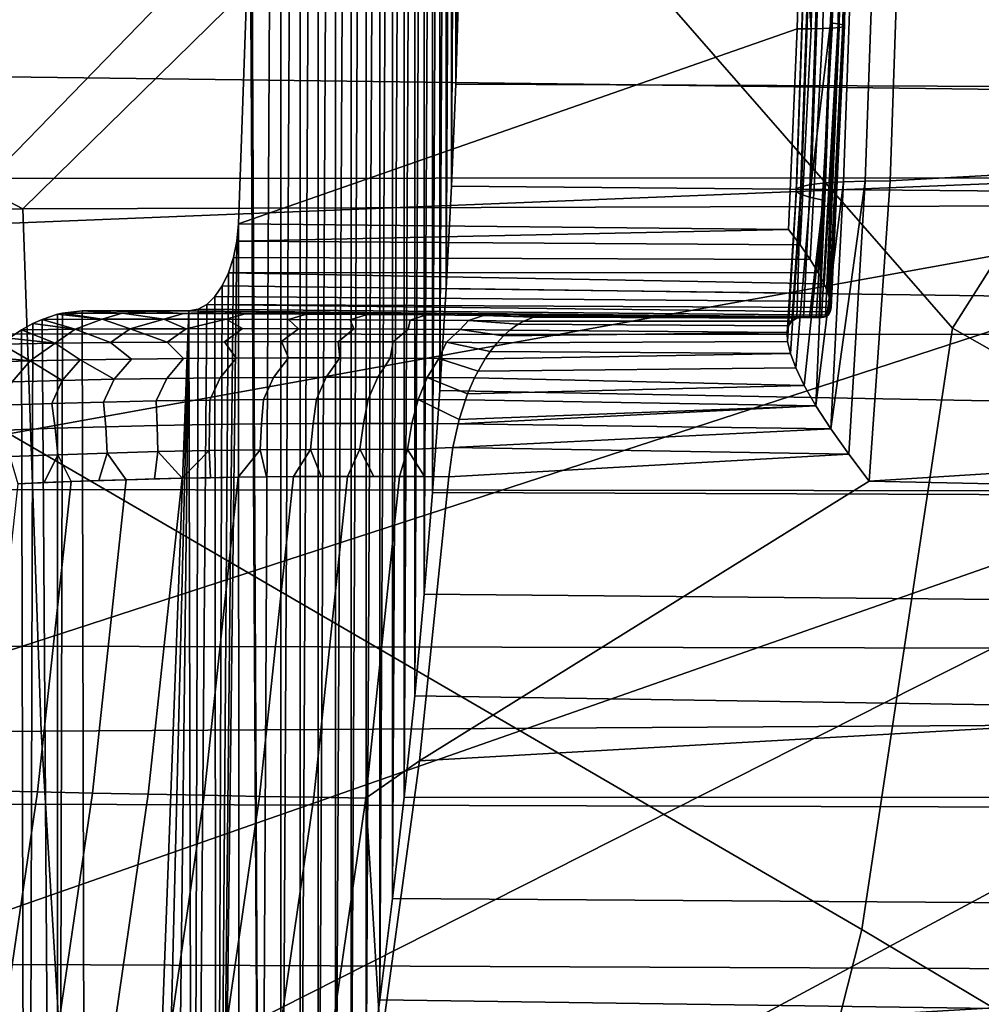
# Model space of a CAD drawing. Header units: metres. Extents: x -240 to 45, y -77 to 27.
# Tile 477 of 656: x -173.512 to -172.522, y -1.315 to -0.301. Entities that reach past the tile are written whole.
import ezdxf

# ---------------------------------------------------------------- set-up
doc = ezdxf.new("R2010")
doc.units = ezdxf.units.M
doc.layers.add('solid_102011X2', color=7, linetype='CONTINUOUS')

msp = doc.modelspace()

# ---------------------------------------------------------------- linework, layer by layer
at = {"layer": 'solid_102011X2'}
for points in [[(-173.274246, 0.170202, 301.765656), (-173.263718, 2.036696, 301.783173), (-173.242798, 1.933806, 301.817993), (-173.263763, -2.036869, 301.783112)], [(-173.263763, -2.036869, 301.783112), (-173.242798, 1.933806, 301.817993), (-173.242798, -1.933792, 301.817993)], [(-173.242798, -1.933792, 301.817993), (-173.242798, 1.933806, 301.817993), (-173.223038, 1.830686, 301.850891)], [(-173.242798, -1.933792, 301.817993), (-173.223038, 1.830686, 301.850891), (-173.222977, -1.830392, 301.850983)], [(-173.222977, -1.830392, 301.850983), (-173.223038, 1.830686, 301.850891), (-173.204391, 1.727373, 301.881897)], [(-173.222977, -1.830392, 301.850983), (-173.204391, 1.727373, 301.881897), (-173.2043, -1.726785, 301.88208)], [(-173.2043, -1.726785, 301.88208), (-173.204391, 1.727373, 301.881897), (-173.18689, 1.623893, 301.911041)], [(-173.2043, -1.726785, 301.88208), (-173.18689, 1.623893, 301.911041), (-173.186737, -1.62298, 301.911285)], [(-173.186737, -1.62298, 301.911285), (-173.18689, 1.623893, 301.911041), (-173.170517, 1.520226, 301.938293)], [(-173.186737, -1.62298, 301.911285), (-173.170517, 1.520226, 301.938293), (-173.170319, -1.518948, 301.938629)], [(-173.170319, -1.518948, 301.938629), (-173.170517, 1.520226, 301.938293), (-173.155243, 1.416331, 301.963715)], [(-173.170319, -1.518948, 301.938629), (-173.155243, 1.416331, 301.963715), (-173.155029, -1.414794, 301.964081)], [(-173.155029, -1.414794, 301.964081), (-173.155243, 1.416331, 301.963715), (-173.141068, 1.312163, 301.987305)], [(-173.155029, -1.414794, 301.964081), (-173.141068, 1.312163, 301.987305), (-173.140854, -1.3106, 301.987671)], [(-173.140854, -1.3106, 301.987671), (-173.141068, 1.312163, 301.987305), (-173.127991, 1.207719, 302.009064)], [(-173.140854, -1.3106, 301.987671), (-173.127991, 1.207719, 302.009064), (-173.127808, -1.206326, 302.009369)], [(-173.127808, -1.206326, 302.009369), (-173.127991, 1.207719, 302.009064), (-173.116013, 1.103096, 302.029022)], [(-173.127808, -1.206326, 302.009369), (-173.116013, 1.103096, 302.029022), (-173.115875, -1.101943, 302.029236)], [(-173.115875, -1.101943, 302.029236), (-173.116013, 1.103096, 302.029022), (-173.105133, 0.99838, 302.047119)], [(-173.115875, -1.101943, 302.029236), (-173.105133, 0.99838, 302.047119), (-173.105042, -0.997429, 302.047272)], [(-173.105042, -0.997429, 302.047272), (-173.105133, 0.99838, 302.047119), (-173.095352, 0.89351, 302.063385)], [(-173.105042, -0.997429, 302.047272), (-173.095352, 0.89351, 302.063385), (-173.095291, -0.892795, 302.063507)], [(-173.095291, -0.892795, 302.063507), (-173.095352, 0.89351, 302.063385), (-173.08667, 0.788543, 302.07782)], [(-173.095291, -0.892795, 302.063507), (-173.08667, 0.788543, 302.07782), (-173.086624, -0.788035, 302.077911)], [(-173.086624, -0.788035, 302.077911), (-173.08667, 0.788543, 302.07782), (-173.079086, 0.683575, 302.090454)], [(-173.086624, -0.788035, 302.077911), (-173.079086, 0.683575, 302.090454), (-173.079056, -0.683134, 302.090515)], [(-173.079056, -0.683134, 302.090515), (-173.079086, 0.683575, 302.090454), (-173.072586, 0.578627, 302.101257)], [(-173.079056, -0.683134, 302.090515), (-173.072586, 0.578627, 302.101257), (-173.072556, -0.578048, 302.101318)], [(-173.072556, -0.578048, 302.101318), (-173.072586, 0.578627, 302.101257), (-173.067184, 0.473662, 302.11026)], [(-173.694443, 0.576796, 308.326965), (-173.091431, 0, 309.150726), (-173.698456, -0.625583, 308.324524), (-174.029404, 0, 307.836731)], [(-172.547699, 0.570685, 309.917969), (-172.159744, 0, 310.430054), (-172.551697, -0.618956, 309.915588), (-173.091431, 0, 309.150726)], [(-173.507385, 0.538043, 349.774048), (-174.453232, 0, 349.114288), (-173.508392, -0.496095, 349.775299), (-173.003036, 0, 350.141968)], [(-173.072556, -0.578048, 302.101318), (-173.067184, 0.473662, 302.11026), (-173.067154, -0.472821, 302.110321)], [(-173.067154, -0.472821, 302.110321), (-173.067184, 0.473662, 302.11026), (-173.062866, 0.368671, 302.117432)], [(-173.067154, -0.472821, 302.110321), (-173.062866, 0.368671, 302.117432), (-173.062836, -0.367552, 302.117523)], [(-173.062836, -0.367552, 302.117523), (-173.062866, 0.368671, 302.117432), (-173.059631, 0.26366, 302.122833)], [(-173.062836, -0.367552, 302.117523), (-173.059631, 0.26366, 302.122833), (-173.059586, -0.262272, 302.122894)], [(-173.274261, -0.170897, 301.765656), (-173.274246, 0.170202, 301.765656), (-173.263763, -2.036869, 301.783112)], [(-174.453232, 0, 349.114288), (-175.380905, -0.501643, 348.434814), (-173.508392, -0.496095, 349.775299)], [(-173.003036, 0, 350.141968), (-173.508392, -0.496095, 349.775299), (-171.621719, -0.490621, 351.091003)], [(-171.542496, 0, 351.156219), (-173.003036, 0, 350.141968), (-171.621719, -0.490621, 351.091003)], [(-172.706268, 0.000362, 301.427795), (-172.707809, -0.172551, 301.425232), (-172.697205, -0.310721, 301.40918)], [(-172.692169, 0.000375, 301.417572), (-172.706268, 0.000362, 301.427795), (-172.697205, -0.310721, 301.40918)], [(-172.680054, 0.000375, 301.405029), (-172.692169, 0.000375, 301.417572), (-172.697205, -0.310721, 301.40918), (-172.685089, -0.310438, 301.396637)], [(-172.670303, 0.000375, 301.390564), (-172.680054, 0.000375, 301.405029), (-172.685089, -0.310438, 301.396637), (-172.675339, -0.309975, 301.382202)], [(-172.673462, -0.162307, 301.288239), (-172.664413, 0.000369, 301.306244), (-172.669373, -0.305625, 301.298004), (-172.676987, -0.304534, 301.282379)], [(-172.663223, 0.000374, 301.374634), (-172.670303, 0.000375, 301.390564), (-172.675339, -0.309975, 301.382202), (-172.668228, -0.309347, 301.366302)], [(-172.664413, 0.000369, 301.306244), (-172.659607, 0.000371, 301.322998), (-172.664581, -0.306683, 301.314728), (-172.669373, -0.305625, 301.298004)], [(-172.658997, 0.000373, 301.357727), (-172.663223, 0.000374, 301.374634), (-172.668228, -0.309347, 301.366302), (-172.664001, -0.308573, 301.349396)], [(-172.659607, 0.000371, 301.322998), (-172.657791, 0.000372, 301.340332), (-172.662766, -0.307676, 301.332031), (-172.664581, -0.306683, 301.314728)], [(-172.657791, 0.000372, 301.340332), (-172.658997, 0.000373, 301.357727), (-172.664001, -0.308573, 301.349396), (-172.662766, -0.307676, 301.332031)], [(-172.615753, -0.467182, 300.995972), (-169.260147, -0.282869, 298.997131), (-169.255707, 0.000089, 299.004517), (-172.604965, -0.155642, 301.013916)], [(-172.644867, -1.238328, 309.849731), (-173.698456, -0.625583, 308.324524), (-173.091431, 0, 309.150726), (-172.551697, -0.618956, 309.915588)], [(-171.484467, -1.225289, 311.421661), (-172.551697, -0.618956, 309.915588), (-172.159744, 0, 310.430054), (-171.391495, -0.612444, 311.485779)], [(-165.621902, -0.460373, 298.809082), (-165.601288, -0.298065, 298.80777), (-177.419525, -0.154993, 305.914703), (-177.425751, -0.310639, 305.911926)], [(-173.057434, -0.156937, 302.126495), (-166.021408, -0.261996, 297.893951), (-166.040573, -0.396966, 297.89563), (-173.059586, -0.262272, 302.122894)], [(-172.701233, -0.158406, 301.167877), (-172.701508, -0.159302, 301.199249), (-172.71254, -0.47815, 301.180878), (-172.712189, -0.475463, 301.149628)], [(-172.701508, -0.159302, 301.199249), (-172.696884, -0.160274, 301.230255), (-172.707977, -0.481062, 301.211792), (-172.71254, -0.47815, 301.180878)], [(-172.696045, -0.157606, 301.136932), (-172.701233, -0.158406, 301.167877), (-172.712189, -0.475463, 301.149628), (-172.706955, -0.473067, 301.118774)], [(-172.696884, -0.160274, 301.230255), (-172.687454, -0.161297, 301.260162), (-172.698624, -0.484126, 301.241608), (-172.707977, -0.481062, 301.211792)], [(-172.686081, -0.156923, 301.107178), (-172.696045, -0.157606, 301.136932), (-172.706955, -0.473067, 301.118774), (-172.696945, -0.471021, 301.089081)], [(-172.687454, -0.161297, 301.260162), (-172.673462, -0.162307, 301.288239), (-172.676987, -0.304534, 301.282379), (-172.698624, -0.484126, 301.241608)], [(-172.671585, -0.156373, 301.079346), (-172.686081, -0.156923, 301.107178), (-172.696945, -0.471021, 301.089081), (-172.682404, -0.469374, 301.06131)], [(-172.652908, -0.155971, 301.054108), (-172.671585, -0.156373, 301.079346), (-172.682404, -0.469374, 301.06131), (-172.663712, -0.468168, 301.036163)], [(-172.630524, -0.155725, 301.032135), (-172.652908, -0.155971, 301.054108), (-172.663712, -0.468168, 301.036163), (-172.641312, -0.467433, 301.014191)], [(-172.641312, -0.467433, 301.014191), (-172.615753, -0.467182, 300.995972), (-172.604965, -0.155642, 301.013916), (-172.630524, -0.155725, 301.032135)], [(-173.274261, -0.170897, 301.765656), (-173.286392, -0.511584, 301.745453), (-172.711288, -0.310663, 301.419434), (-172.707809, -0.172551, 301.425232)], [(-173.263763, -2.036869, 301.783112), (-173.285858, -2.139553, 301.746338), (-173.286392, -0.511584, 301.745453), (-173.274261, -0.170897, 301.765656)], [(-172.707809, -0.172551, 301.425232), (-172.711288, -0.310663, 301.419434), (-172.697205, -0.310721, 301.40918)], [(-173.889755, -0.26244, 284.867828), (-171.990982, -0.224867, 287.903534), (-171.980087, -0.448846, 287.921692), (-173.877548, -0.525326, 284.887726)], [(-173.062836, -0.367552, 302.117523), (-173.059586, -0.262272, 302.122894), (-166.040573, -0.396966, 297.89563)], [(-172.637207, -0.776393, 300.960266), (-169.273499, -0.565688, 298.974915), (-169.260147, -0.282869, 298.997131), (-172.615753, -0.467182, 300.995972)], [(-165.621902, -0.460373, 298.809082), (-177.425751, -0.310639, 305.911926), (-177.436111, -0.466818, 305.907257)], [(-173.286392, -0.511584, 301.745453), (-172.720245, -0.517469, 301.404541), (-172.711288, -0.310663, 301.419434)], [(-172.697205, -0.310721, 301.40918), (-172.711288, -0.310663, 301.419434), (-172.720245, -0.517469, 301.404541), (-172.708298, -0.53328, 301.393951)], [(-172.685089, -0.310438, 301.396637), (-172.697205, -0.310721, 301.40918), (-172.708298, -0.53328, 301.393951), (-172.69809, -0.548133, 301.381683)], [(-172.698624, -0.484126, 301.241608), (-172.676987, -0.304534, 301.282379), (-172.684692, -0.48719, 301.269562)], [(-172.675339, -0.309975, 301.382202), (-172.685089, -0.310438, 301.396637), (-172.69809, -0.548133, 301.381683), (-172.689865, -0.561625, 301.368256)], [(-172.668228, -0.309347, 301.366302), (-172.675339, -0.309975, 301.382202), (-172.689865, -0.561625, 301.368256), (-172.683716, -0.573423, 301.354279)], [(-172.676987, -0.304534, 301.282379), (-172.669373, -0.305625, 301.298004), (-172.686356, -0.607894, 301.268066), (-172.688904, -0.607898, 301.262848)], [(-172.684692, -0.48719, 301.269562), (-172.676987, -0.304534, 301.282379), (-172.688904, -0.607898, 301.262848)], [(-172.669373, -0.305625, 301.298004), (-172.682343, -0.607297, 301.278259), (-172.686356, -0.607894, 301.268066)], [(-172.668228, -0.309347, 301.366302), (-172.683716, -0.573423, 301.354279), (-172.679596, -0.583341, 301.34024)], [(-172.669373, -0.305625, 301.298004), (-172.664581, -0.306683, 301.314728), (-172.679306, -0.605442, 301.289276), (-172.682343, -0.607297, 301.278259)], [(-172.668228, -0.309347, 301.366302), (-172.679596, -0.583341, 301.34024), (-172.677307, -0.591356, 301.326569), (-172.664001, -0.308573, 301.349396)], [(-172.664581, -0.306683, 301.314728), (-172.677353, -0.602257, 301.301025), (-172.679306, -0.605442, 301.289276)], [(-172.664581, -0.306683, 301.314728), (-172.662766, -0.307676, 301.332031), (-172.67662, -0.597615, 301.313446), (-172.677353, -0.602257, 301.301025)], [(-172.662766, -0.307676, 301.332031), (-172.664001, -0.308573, 301.349396), (-172.677307, -0.591356, 301.326569), (-172.67662, -0.597615, 301.313446)], [(-173.062836, -0.367552, 302.117523), (-166.040573, -0.396966, 297.89563), (-166.068085, -0.534949, 297.897919), (-173.067154, -0.472821, 302.110321)], [(-173.905182, -0.630106, 284.851013), (-173.877548, -0.525326, 284.887726), (-171.980087, -0.448846, 287.921692), (-173.857147, -0.788092, 284.921021)], [(-173.876556, -0.941453, 284.897705), (-173.857147, -0.788092, 284.921021), (-171.980087, -0.448846, 287.921692), (-173.828461, -1.050435, 284.967804)], [(-173.791336, -1.312201, 285.028381), (-173.828461, -1.050435, 284.967804), (-171.980087, -0.448846, 287.921692), (-171.96196, -0.671054, 287.951874)], [(-165.652161, -0.627647, 298.810913), (-165.621902, -0.460373, 298.809082), (-177.436111, -0.466818, 305.907257), (-177.450653, -0.623609, 305.900604)], [(-173.067154, -0.472821, 302.110321), (-166.068085, -0.534949, 297.897919), (-166.103806, -0.673311, 297.900848), (-173.072556, -0.578048, 302.101318)], [(-172.712189, -0.475463, 301.149628), (-172.71254, -0.47815, 301.180878), (-172.7202, -0.616451, 301.173676), (-172.721786, -0.623437, 301.152008)], [(-172.712189, -0.475463, 301.149628), (-172.721786, -0.623437, 301.152008), (-172.721298, -0.632852, 301.129059)], [(-172.706955, -0.473067, 301.118774), (-172.712189, -0.475463, 301.149628), (-172.721298, -0.632852, 301.129059), (-172.718414, -0.64491, 301.10498)], [(-172.696945, -0.471021, 301.089081), (-172.706955, -0.473067, 301.118774), (-172.718414, -0.64491, 301.10498), (-172.712784, -0.65987, 301.079926)], [(-172.682404, -0.469374, 301.06131), (-172.696945, -0.471021, 301.089081), (-172.712784, -0.65987, 301.079926), (-172.704102, -0.677853, 301.054291)], [(-172.682404, -0.469374, 301.06131), (-172.704102, -0.677853, 301.054291), (-172.692139, -0.698852, 301.028687)], [(-172.663712, -0.468168, 301.036163), (-172.692139, -0.698852, 301.028687), (-172.676849, -0.722637, 301.003906)], [(-172.663712, -0.468168, 301.036163), (-172.682404, -0.469374, 301.06131), (-172.692139, -0.698852, 301.028687)], [(-172.641312, -0.467433, 301.014191), (-172.676849, -0.722637, 301.003906), (-172.658417, -0.748713, 300.980804)], [(-172.641312, -0.467433, 301.014191), (-172.663712, -0.468168, 301.036163), (-172.676849, -0.722637, 301.003906)], [(-172.658417, -0.748713, 300.980804), (-172.637207, -0.776393, 300.960266), (-172.615753, -0.467182, 300.995972), (-172.641312, -0.467433, 301.014191)], [(-172.71254, -0.47815, 301.180878), (-172.707977, -0.481062, 301.211792), (-172.716766, -0.611648, 301.194122), (-172.7202, -0.616451, 301.173676)], [(-172.707977, -0.481062, 301.211792), (-172.71167, -0.608843, 301.213409), (-172.716766, -0.611648, 301.194122)], [(-172.707977, -0.481062, 301.211792), (-172.698624, -0.484126, 301.241608), (-172.705078, -0.607918, 301.231476), (-172.71167, -0.608843, 301.213409)], [(-172.698624, -0.484126, 301.241608), (-172.684692, -0.48719, 301.269562), (-172.698883, -0.607904, 301.244873), (-172.705078, -0.607918, 301.231476)], [(-173.508392, -0.496095, 349.775299), (-175.380905, -0.501643, 348.434814), (-175.361496, -1.045506, 348.411591), (-173.489502, -1.033942, 349.752045)], [(-171.621719, -0.490621, 351.091003), (-173.508392, -0.496095, 349.775299), (-173.489502, -1.033942, 349.752045), (-171.603363, -1.022533, 351.06778)], [(-172.684692, -0.48719, 301.269562), (-172.691742, -0.6079, 301.257812), (-172.698883, -0.607904, 301.244873)], [(-172.684692, -0.48719, 301.269562), (-172.688904, -0.607898, 301.262848), (-172.691742, -0.6079, 301.257812)], [(-173.285858, -2.139553, 301.746338), (-173.309067, -2.241898, 301.707703), (-173.288208, -0.529445, 301.742432), (-173.286392, -0.511584, 301.745453)], [(-173.286392, -0.511584, 301.745453), (-173.288208, -0.529445, 301.742432), (-172.720245, -0.517469, 301.404541)], [(-173.288208, -0.529445, 301.742432), (-172.708298, -0.53328, 301.393951), (-172.720245, -0.517469, 301.404541)], [(-173.309067, -2.241898, 301.707703), (-173.291641, -0.546352, 301.736694), (-173.288208, -0.529445, 301.742432)], [(-173.291641, -0.546352, 301.736694), (-172.69809, -0.548133, 301.381683), (-172.708298, -0.53328, 301.393951), (-173.288208, -0.529445, 301.742432)], [(-173.309067, -2.241898, 301.707703), (-173.296646, -0.561827, 301.728394), (-173.291641, -0.546352, 301.736694)], [(-173.296646, -0.561827, 301.728394), (-172.689865, -0.561625, 301.368256), (-172.69809, -0.548133, 301.381683), (-173.291641, -0.546352, 301.736694)], [(-173.309067, -2.241898, 301.707703), (-173.303085, -0.575437, 301.717651), (-173.296646, -0.561827, 301.728394)], [(-173.296646, -0.561827, 301.728394), (-173.303085, -0.575437, 301.717651), (-172.679596, -0.583341, 301.34024), (-172.683716, -0.573423, 301.354279)], [(-173.296646, -0.561827, 301.728394), (-172.683716, -0.573423, 301.354279), (-172.689865, -0.561625, 301.368256)], [(-172.637207, -0.776393, 300.960266), (-169.295807, -0.848199, 298.937775), (-169.273499, -0.565688, 298.974915)], [(-173.303085, -0.575437, 301.717651), (-173.310699, -0.586509, 301.704987), (-172.677307, -0.591356, 301.326569), (-172.679596, -0.583341, 301.34024)], [(-173.309067, -2.241898, 301.707703), (-173.310699, -0.586509, 301.704987), (-173.303085, -0.575437, 301.717651)], [(-173.309067, -2.241898, 301.707703), (-173.333435, -2.343893, 301.667145), (-173.319061, -0.594545, 301.691071), (-173.310699, -0.586509, 301.704987)], [(-173.319061, -0.594545, 301.691071), (-172.67662, -0.597615, 301.313446), (-172.677307, -0.591356, 301.326569), (-173.310699, -0.586509, 301.704987)], [(-173.072556, -0.578048, 302.101318), (-166.103806, -0.673311, 297.900848), (-166.148514, -0.813664, 297.90451), (-173.079056, -0.683134, 302.090515)], [(-173.333435, -2.343893, 301.667145), (-173.328018, -0.599513, 301.676147), (-173.319061, -0.594545, 301.691071)], [(-173.319061, -0.594545, 301.691071), (-173.328018, -0.599513, 301.676147), (-172.679306, -0.605442, 301.289276), (-172.677353, -0.602257, 301.301025)], [(-173.319061, -0.594545, 301.691071), (-172.677353, -0.602257, 301.301025), (-172.67662, -0.597615, 301.313446)], [(-173.472534, -0.604536, 301.435638), (-173.488647, -0.609921, 301.408844), (-173.426849, -0.609695, 301.424103)], [(-173.472961, -2.848521, 301.434937), (-173.488647, -0.609921, 301.408844), (-173.472534, -0.604536, 301.435638)], [(-173.442657, -2.748284, 301.485382), (-173.472961, -2.848521, 301.434937), (-173.467621, -0.603386, 301.443817), (-173.447388, -0.60126, 301.477509)], [(-173.472961, -2.848521, 301.434937), (-173.472534, -0.604536, 301.435638), (-173.467621, -0.603386, 301.443817)], [(-173.467621, -0.603386, 301.443817), (-173.472534, -0.604536, 301.435638), (-173.426849, -0.609695, 301.424103)], [(-173.406067, -0.603552, 301.456055), (-173.447388, -0.60126, 301.477509), (-173.467621, -0.603386, 301.443817)], [(-173.406067, -0.603552, 301.456055), (-173.467621, -0.603386, 301.443817), (-173.426849, -0.609695, 301.424103)], [(-173.375885, -0.601754, 301.486542), (-173.337616, -0.60126, 301.660187), (-173.447388, -0.60126, 301.477509)], [(-173.413559, -2.647735, 301.533813), (-173.442657, -2.748284, 301.485382), (-173.447388, -0.60126, 301.477509), (-173.337616, -0.60126, 301.660187)], [(-173.406067, -0.603552, 301.456055), (-173.375885, -0.601754, 301.486542), (-173.447388, -0.60126, 301.477509)], [(-173.406067, -0.603552, 301.456055), (-173.426849, -0.609695, 301.424103), (-173.363358, -0.609672, 301.4328)], [(-173.413559, -2.647735, 301.533813), (-173.337616, -0.60126, 301.660187), (-173.385681, -2.546812, 301.5802)], [(-173.343079, -0.603803, 301.46228), (-173.375885, -0.601754, 301.486542), (-173.406067, -0.603552, 301.456055)], [(-173.343079, -0.603803, 301.46228), (-173.406067, -0.603552, 301.456055), (-173.363358, -0.609672, 301.4328)], [(-173.385681, -2.546812, 301.5802), (-173.337616, -0.60126, 301.660187), (-173.358978, -2.445528, 301.624634)], [(-173.343079, -0.603803, 301.46228), (-173.30423, -0.602283, 301.48819), (-173.337616, -0.60126, 301.660187), (-173.375885, -0.601754, 301.486542)], [(-173.279663, -0.604116, 301.462341), (-173.343079, -0.603803, 301.46228), (-173.363358, -0.609672, 301.4328), (-173.299149, -0.609766, 301.434845)], [(-173.358978, -2.445528, 301.624634), (-173.337616, -0.60126, 301.660187), (-173.333435, -2.343893, 301.667145)], [(-173.279663, -0.604116, 301.462341), (-173.30423, -0.602283, 301.48819), (-173.343079, -0.603803, 301.46228)], [(-172.679306, -0.605442, 301.289276), (-173.328018, -0.599513, 301.676147), (-173.337616, -0.60126, 301.660187), (-172.682343, -0.607297, 301.278259)], [(-173.333435, -2.343893, 301.667145), (-173.337616, -0.60126, 301.660187), (-173.328018, -0.599513, 301.676147)], [(-172.682343, -0.607297, 301.278259), (-173.337616, -0.60126, 301.660187), (-172.966797, -0.605251, 301.389252), (-172.686356, -0.607894, 301.268066)], [(-173.028732, -0.604639, 301.422394), (-172.966797, -0.605251, 301.389252), (-173.337616, -0.60126, 301.660187)], [(-173.094315, -0.604028, 301.449341), (-173.028732, -0.604639, 301.422394), (-173.337616, -0.60126, 301.660187)], [(-173.162704, -0.603425, 301.469452), (-173.094315, -0.604028, 301.449341), (-173.337616, -0.60126, 301.660187)], [(-173.232971, -0.602841, 301.482483), (-173.162704, -0.603425, 301.469452), (-173.337616, -0.60126, 301.660187)], [(-173.30423, -0.602283, 301.48819), (-173.232971, -0.602841, 301.482483), (-173.337616, -0.60126, 301.660187)], [(-173.279663, -0.604116, 301.462341), (-173.232971, -0.602841, 301.482483), (-173.30423, -0.602283, 301.48819)], [(-173.216446, -0.604492, 301.456116), (-173.279663, -0.604116, 301.462341), (-173.299149, -0.609766, 301.434845), (-173.234985, -0.609964, 301.430206)], [(-173.216446, -0.604492, 301.456116), (-173.232971, -0.602841, 301.482483), (-173.279663, -0.604116, 301.462341)], [(-173.154083, -0.604928, 301.443665), (-173.216446, -0.604492, 301.456116), (-173.234985, -0.609964, 301.430206), (-173.17157, -0.610272, 301.418884)], [(-173.216446, -0.604492, 301.456116), (-173.162704, -0.603425, 301.469452), (-173.232971, -0.602841, 301.482483)], [(-173.154083, -0.604928, 301.443665), (-173.162704, -0.603425, 301.469452), (-173.216446, -0.604492, 301.456116)], [(-173.093185, -0.605409, 301.425079), (-173.154083, -0.604928, 301.443665), (-173.17157, -0.610272, 301.418884), (-173.109604, -0.610671, 301.40094)], [(-173.093185, -0.605409, 301.425079), (-173.094315, -0.604028, 301.449341), (-173.162704, -0.603425, 301.469452), (-173.154083, -0.604928, 301.443665)], [(-173.034378, -0.60594, 301.400482), (-173.093185, -0.605409, 301.425079), (-173.109604, -0.610671, 301.40094), (-173.04982, -0.611164, 301.376556)], [(-173.034378, -0.60594, 301.400482), (-173.028732, -0.604639, 301.422394), (-173.094315, -0.604028, 301.449341), (-173.093185, -0.605409, 301.425079)], [(-172.982864, -0.607682, 301.36264), (-173.034378, -0.60594, 301.400482), (-173.04982, -0.611164, 301.376556), (-172.99292, -0.611727, 301.346039)], [(-173.034378, -0.60594, 301.400482), (-172.978302, -0.606492, 301.370209), (-172.966797, -0.605251, 301.389252), (-173.028732, -0.604639, 301.422394)], [(-172.982864, -0.607682, 301.36264), (-172.978302, -0.606492, 301.370209), (-173.034378, -0.60594, 301.400482)], [(-172.71167, -0.608843, 301.213409), (-172.982864, -0.607682, 301.36264), (-172.99292, -0.611727, 301.346039), (-172.716766, -0.611648, 301.194122)], [(-172.982864, -0.607682, 301.36264), (-172.71167, -0.608843, 301.213409), (-172.705078, -0.607918, 301.231476), (-172.978302, -0.606492, 301.370209)], [(-172.978302, -0.606492, 301.370209), (-172.705078, -0.607918, 301.231476), (-172.698883, -0.607904, 301.244873), (-172.966797, -0.605251, 301.389252)], [(-172.966797, -0.605251, 301.389252), (-172.698883, -0.607904, 301.244873), (-172.691742, -0.6079, 301.257812), (-172.686356, -0.607894, 301.268066)], [(-172.691742, -0.6079, 301.257812), (-172.688904, -0.607898, 301.262848), (-172.686356, -0.607894, 301.268066)], [(-173.498184, -0.614279, 301.392975), (-173.509659, -0.620697, 301.373871), (-173.454605, -0.620079, 301.390594)], [(-173.504486, -2.948372, 301.382477), (-173.509659, -0.620697, 301.373871), (-173.498184, -0.614279, 301.392975)], [(-173.472961, -2.848521, 301.434937), (-173.504486, -2.948372, 301.382477), (-173.498184, -0.614279, 301.392975), (-173.488647, -0.609921, 301.408844)], [(-173.488647, -0.609921, 301.408844), (-173.498184, -0.614279, 301.392975), (-173.454605, -0.620079, 301.390594)], [(-173.426849, -0.609695, 301.424103), (-173.488647, -0.609921, 301.408844), (-173.454605, -0.620079, 301.390594)], [(-173.426849, -0.609695, 301.424103), (-173.454605, -0.620079, 301.390594), (-173.397934, -0.619736, 301.401733)], [(-173.363358, -0.609672, 301.4328), (-173.426849, -0.609695, 301.424103), (-173.397934, -0.619736, 301.401733)], [(-173.363358, -0.609672, 301.4328), (-173.397934, -0.619736, 301.401733), (-173.340332, -0.619542, 301.407288)], [(-173.299149, -0.609766, 301.434845), (-173.363358, -0.609672, 301.4328), (-173.340332, -0.619542, 301.407288)], [(-173.299149, -0.609766, 301.434845), (-173.340332, -0.619542, 301.407288), (-173.282349, -0.619474, 301.407227)], [(-173.299149, -0.609766, 301.434845), (-173.282349, -0.619474, 301.407227), (-173.224579, -0.619534, 301.401428), (-173.234985, -0.609964, 301.430206)], [(-173.234985, -0.609964, 301.430206), (-173.224579, -0.619534, 301.401428), (-173.167603, -0.619722, 301.389984), (-173.17157, -0.610272, 301.418884)], [(-173.17157, -0.610272, 301.418884), (-173.167603, -0.619722, 301.389984), (-173.111969, -0.620021, 301.372955), (-173.109604, -0.610671, 301.40094)], [(-173.109604, -0.610671, 301.40094), (-173.111969, -0.620021, 301.372955), (-173.058258, -0.620438, 301.350464), (-173.04982, -0.611164, 301.376556)], [(-172.998581, -0.614915, 301.3367), (-173.04982, -0.611164, 301.376556), (-173.058258, -0.620438, 301.350464), (-173.007019, -0.620951, 301.322815)], [(-172.998581, -0.614915, 301.3367), (-172.99292, -0.611727, 301.346039), (-173.04982, -0.611164, 301.376556)], [(-172.7202, -0.616451, 301.173676), (-172.998581, -0.614915, 301.3367), (-173.007019, -0.620951, 301.322815), (-172.721786, -0.623437, 301.152008)], [(-172.716766, -0.611648, 301.194122), (-172.99292, -0.611727, 301.346039), (-172.998581, -0.614915, 301.3367), (-172.7202, -0.616451, 301.173676)], [(-165.69136, -0.793854, 298.813171), (-165.652161, -0.627647, 298.810913), (-177.450653, -0.623609, 305.900604), (-177.469452, -0.781045, 305.891968)], [(-172.80127, -1.85731, 309.73822), (-173.791809, -1.251598, 308.256958), (-173.698456, -0.625583, 308.324524), (-172.644867, -1.238328, 309.849731)], [(-173.504486, -2.948372, 301.382477), (-173.537231, -3.047701, 301.328003), (-173.522491, -0.62937, 301.352509), (-173.509659, -0.620697, 301.373871)], [(-173.509659, -0.620697, 301.373871), (-173.522491, -0.62937, 301.352509), (-173.475128, -0.634466, 301.359131)], [(-173.454605, -0.620079, 301.390594), (-173.509659, -0.620697, 301.373871), (-173.475128, -0.634466, 301.359131)], [(-173.454605, -0.620079, 301.390594), (-173.475128, -0.634466, 301.359131), (-173.418091, -0.633772, 301.372894)], [(-173.397934, -0.619736, 301.401733), (-173.454605, -0.620079, 301.390594), (-173.418091, -0.633772, 301.372894)], [(-173.397934, -0.619736, 301.401733), (-173.418091, -0.633772, 301.372894), (-173.359802, -0.633277, 301.380737)], [(-173.340332, -0.619542, 301.407288), (-173.397934, -0.619736, 301.401733), (-173.359802, -0.633277, 301.380737)], [(-173.282349, -0.619474, 301.407227), (-173.340332, -0.619542, 301.407288), (-173.359802, -0.633277, 301.380737), (-173.300934, -0.632967, 301.382507)], [(-173.224579, -0.619534, 301.401428), (-173.282349, -0.619474, 301.407227), (-173.300934, -0.632967, 301.382507), (-173.242096, -0.63283, 301.378174)], [(-173.167603, -0.619722, 301.389984), (-173.224579, -0.619534, 301.401428), (-173.242096, -0.63283, 301.378174), (-173.18399, -0.632873, 301.367737)], [(-173.111969, -0.620021, 301.372955), (-173.167603, -0.619722, 301.389984), (-173.18399, -0.632873, 301.367737), (-173.127228, -0.63308, 301.351257)], [(-173.058258, -0.620438, 301.350464), (-173.111969, -0.620021, 301.372955), (-173.127228, -0.63308, 301.351257), (-173.072464, -0.633452, 301.328888)], [(-173.013565, -0.626776, 301.312042), (-173.058258, -0.620438, 301.350464), (-173.072464, -0.633452, 301.328888), (-173.02034, -0.633974, 301.300934)], [(-173.013565, -0.626776, 301.312042), (-173.007019, -0.620951, 301.322815), (-173.058258, -0.620438, 301.350464)], [(-172.721786, -0.623437, 301.152008), (-173.013565, -0.626776, 301.312042), (-173.02034, -0.633974, 301.300934), (-172.721298, -0.632852, 301.129059)], [(-172.721786, -0.623437, 301.152008), (-173.007019, -0.620951, 301.322815), (-173.013565, -0.626776, 301.312042)], [(-171.640533, -1.837731, 311.313141), (-172.644867, -1.238328, 309.849731), (-172.551697, -0.618956, 309.915588), (-171.484467, -1.225289, 311.421661)], [(-173.530334, -0.635496, 301.339447), (-173.544708, -0.648375, 301.315552), (-173.500687, -0.65271, 301.326935)], [(-173.522491, -0.62937, 301.352509), (-173.530334, -0.635496, 301.339447), (-173.475128, -0.634466, 301.359131)], [(-173.475128, -0.634466, 301.359131), (-173.530334, -0.635496, 301.339447), (-173.500687, -0.65271, 301.326935)], [(-173.475128, -0.634466, 301.359131), (-173.500687, -0.65271, 301.326935), (-173.449295, -0.651695, 301.342682)], [(-173.475128, -0.634466, 301.359131), (-173.449295, -0.651695, 301.342682), (-173.396515, -0.650883, 301.353333), (-173.418091, -0.633772, 301.372894)], [(-173.418091, -0.633772, 301.372894), (-173.396515, -0.650883, 301.353333), (-173.342865, -0.650277, 301.358765), (-173.359802, -0.633277, 301.380737)], [(-173.359802, -0.633277, 301.380737), (-173.342865, -0.650277, 301.358765), (-173.288879, -0.649859, 301.358917), (-173.300934, -0.632967, 301.382507)], [(-173.300934, -0.632967, 301.382507), (-173.288879, -0.649859, 301.358917), (-173.235077, -0.649629, 301.353729), (-173.242096, -0.63283, 301.378174)], [(-173.242096, -0.63283, 301.378174), (-173.235077, -0.649629, 301.353729), (-173.182022, -0.649589, 301.343231), (-173.18399, -0.632873, 301.367737)], [(-173.18399, -0.632873, 301.367737), (-173.182022, -0.649589, 301.343231), (-173.130234, -0.649726, 301.327484), (-173.127228, -0.63308, 301.351257)], [(-173.127228, -0.63308, 301.351257), (-173.130234, -0.649726, 301.327484), (-173.080246, -0.650044, 301.306641), (-173.072464, -0.633452, 301.328888)], [(-173.027435, -0.642974, 301.289307), (-173.072464, -0.633452, 301.328888), (-173.080246, -0.650044, 301.306641), (-173.032578, -0.650528, 301.280914)], [(-173.027435, -0.642974, 301.289307), (-173.02034, -0.633974, 301.300934), (-173.072464, -0.633452, 301.328888)], [(-172.721298, -0.632852, 301.129059), (-173.02034, -0.633974, 301.300934), (-173.027435, -0.642974, 301.289307), (-172.718414, -0.64491, 301.10498)], [(-173.544708, -0.648375, 301.315552), (-173.550354, -0.654074, 301.306152), (-173.500687, -0.65271, 301.326935)], [(-172.718414, -0.64491, 301.10498), (-173.032578, -0.650528, 301.280914), (-173.039886, -0.663117, 301.269012), (-172.712784, -0.65987, 301.079926)], [(-172.718414, -0.64491, 301.10498), (-173.027435, -0.642974, 301.289307), (-173.032578, -0.650528, 301.280914)], [(-173.500687, -0.65271, 301.326935), (-173.550354, -0.654074, 301.306152), (-173.519485, -0.674225, 301.298553)], [(-173.500687, -0.65271, 301.326935), (-173.519485, -0.674225, 301.298553), (-173.467834, -0.672815, 301.316864)], [(-173.449295, -0.651695, 301.342682), (-173.500687, -0.65271, 301.326935), (-173.467834, -0.672815, 301.316864)], [(-173.449295, -0.651695, 301.342682), (-173.467834, -0.672815, 301.316864), (-173.414536, -0.671655, 301.329803)], [(-173.396515, -0.650883, 301.353333), (-173.449295, -0.651695, 301.342682), (-173.414536, -0.671655, 301.329803)], [(-173.342865, -0.650277, 301.358765), (-173.396515, -0.650883, 301.353333), (-173.414536, -0.671655, 301.329803), (-173.360123, -0.670748, 301.337219)], [(-173.288879, -0.649859, 301.358917), (-173.342865, -0.650277, 301.358765), (-173.360123, -0.670748, 301.337219), (-173.305161, -0.670084, 301.338959)], [(-173.235077, -0.649629, 301.353729), (-173.288879, -0.649859, 301.358917), (-173.305161, -0.670084, 301.338959), (-173.250275, -0.669656, 301.334991)], [(-173.182022, -0.649589, 301.343231), (-173.235077, -0.649629, 301.353729), (-173.250275, -0.669656, 301.334991), (-173.196075, -0.669469, 301.325287)], [(-173.130234, -0.649726, 301.327484), (-173.182022, -0.649589, 301.343231), (-173.196075, -0.669469, 301.325287), (-173.143143, -0.66951, 301.309998)], [(-173.080246, -0.650044, 301.306641), (-173.130234, -0.649726, 301.327484), (-173.143143, -0.66951, 301.309998), (-173.092087, -0.669781, 301.289185)], [(-173.039886, -0.663117, 301.269012), (-173.080246, -0.650044, 301.306641), (-173.092087, -0.669781, 301.289185), (-173.043488, -0.670272, 301.263153)], [(-173.039886, -0.663117, 301.269012), (-173.032578, -0.650528, 301.280914), (-173.080246, -0.650044, 301.306641)], [(-172.704102, -0.677853, 301.054291), (-172.712784, -0.65987, 301.079926), (-173.039886, -0.663117, 301.269012), (-173.043488, -0.670272, 301.263153)], [(-173.745636, -1.573214, 285.102936), (-173.791336, -1.312201, 285.028381), (-171.96196, -0.671054, 287.951874)], [(-173.691193, -1.833121, 285.191803), (-173.745636, -1.573214, 285.102936), (-171.96196, -0.671054, 287.951874), (-171.936676, -0.890614, 287.993927)], [(-173.530075, -0.698341, 301.276123), (-173.478683, -0.696586, 301.295959), (-173.467834, -0.672815, 301.316864), (-173.519485, -0.674225, 301.298553)], [(-173.478683, -0.696586, 301.295959), (-173.425476, -0.695122, 301.310303), (-173.414536, -0.671655, 301.329803), (-173.467834, -0.672815, 301.316864)], [(-173.425476, -0.695122, 301.310303), (-173.370987, -0.693949, 301.318939), (-173.360123, -0.670748, 301.337219), (-173.414536, -0.671655, 301.329803)], [(-173.370987, -0.693949, 301.318939), (-173.315857, -0.693063, 301.321716), (-173.305161, -0.670084, 301.338959), (-173.360123, -0.670748, 301.337219)], [(-173.315857, -0.693063, 301.321716), (-173.260712, -0.692457, 301.318573), (-173.250275, -0.669656, 301.334991), (-173.305161, -0.670084, 301.338959)], [(-173.260712, -0.692457, 301.318573), (-173.206207, -0.692134, 301.309509), (-173.196075, -0.669469, 301.325287), (-173.250275, -0.669656, 301.334991)], [(-173.206207, -0.692134, 301.309509), (-173.152985, -0.692085, 301.294617), (-173.143143, -0.66951, 301.309998), (-173.196075, -0.669469, 301.325287)], [(-173.152985, -0.692085, 301.294617), (-173.101654, -0.692309, 301.274017), (-173.092087, -0.669781, 301.289185), (-173.143143, -0.66951, 301.309998)], [(-173.101654, -0.692309, 301.274017), (-173.052841, -0.692797, 301.248016), (-173.050583, -0.686715, 301.251648), (-173.092087, -0.669781, 301.289185)], [(-173.050583, -0.686715, 301.251648), (-173.043488, -0.670272, 301.263153), (-173.092087, -0.669781, 301.289185)], [(-172.692139, -0.698852, 301.028687), (-172.704102, -0.677853, 301.054291), (-173.050583, -0.686715, 301.251648), (-173.052841, -0.692797, 301.248016)], [(-172.704102, -0.677853, 301.054291), (-173.043488, -0.670272, 301.263153), (-173.050583, -0.686715, 301.251648)], [(-173.086624, -0.788035, 302.077911), (-173.079056, -0.683134, 302.090515), (-166.148514, -0.813664, 297.90451)], [(-173.525223, -0.72403, 301.264221), (-173.475006, -0.722112, 301.283325), (-173.478683, -0.696586, 301.295959), (-173.530075, -0.698341, 301.276123)], [(-173.475006, -0.722112, 301.283325), (-173.42308, -0.720498, 301.297058), (-173.425476, -0.695122, 301.310303), (-173.478683, -0.696586, 301.295959)], [(-173.42308, -0.720498, 301.297058), (-173.36998, -0.71919, 301.305267), (-173.370987, -0.693949, 301.318939), (-173.425476, -0.695122, 301.310303)], [(-173.36998, -0.71919, 301.305267), (-173.316284, -0.718188, 301.3078), (-173.315857, -0.693063, 301.321716), (-173.370987, -0.693949, 301.318939)], [(-173.316284, -0.718188, 301.3078), (-173.262619, -0.717485, 301.304626), (-173.260712, -0.692457, 301.318573), (-173.315857, -0.693063, 301.321716)], [(-173.262619, -0.717485, 301.304626), (-173.20961, -0.717084, 301.295685), (-173.206207, -0.692134, 301.309509), (-173.260712, -0.692457, 301.318573)], [(-173.20961, -0.717084, 301.295685), (-173.157852, -0.716978, 301.281128), (-173.152985, -0.692085, 301.294617), (-173.206207, -0.692134, 301.309509)], [(-173.157852, -0.716978, 301.281128), (-173.107941, -0.717165, 301.261078), (-173.101654, -0.692309, 301.274017), (-173.152985, -0.692085, 301.294617)], [(-173.05928, -0.713193, 301.237671), (-173.101654, -0.692309, 301.274017), (-173.107941, -0.717165, 301.261078), (-173.060471, -0.71764, 301.235779)], [(-173.05928, -0.713193, 301.237671), (-173.052841, -0.692797, 301.248016), (-173.101654, -0.692309, 301.274017)], [(-172.692139, -0.698852, 301.028687), (-173.05928, -0.713193, 301.237671), (-173.060471, -0.71764, 301.235779)], [(-172.676849, -0.722637, 301.003906), (-172.692139, -0.698852, 301.028687), (-173.060471, -0.71764, 301.235779)], [(-172.692139, -0.698852, 301.028687), (-173.052841, -0.692797, 301.248016), (-173.05928, -0.713193, 301.237671)], [(-173.36998, -0.71919, 301.305267), (-173.42308, -0.720498, 301.297058), (-173.421417, -0.747537, 301.287537), (-173.369293, -0.746133, 301.295349)], [(-173.316284, -0.718188, 301.3078), (-173.36998, -0.71919, 301.305267), (-173.369293, -0.746133, 301.295349), (-173.31665, -0.745045, 301.297638)], [(-173.262619, -0.717485, 301.304626), (-173.316284, -0.718188, 301.3078), (-173.31665, -0.745045, 301.297638), (-173.264084, -0.744271, 301.294373)], [(-173.20961, -0.717084, 301.295685), (-173.262619, -0.717485, 301.304626), (-173.264084, -0.744271, 301.294373), (-173.212189, -0.743812, 301.285522)], [(-173.157852, -0.716978, 301.281128), (-173.20961, -0.717084, 301.295685), (-173.212189, -0.743812, 301.285522), (-173.161514, -0.743664, 301.271179)], [(-173.107941, -0.717165, 301.261078), (-173.157852, -0.716978, 301.281128), (-173.161514, -0.743664, 301.271179), (-173.112656, -0.743825, 301.251526)], [(-173.060471, -0.71764, 301.235779), (-173.107941, -0.717165, 301.261078), (-173.112656, -0.743825, 301.251526), (-173.065765, -0.741908, 301.227417)], [(-172.676849, -0.722637, 301.003906), (-173.060471, -0.71764, 301.235779), (-173.065765, -0.741908, 301.227417)], [(-173.475006, -0.722112, 301.283325), (-173.525223, -0.72403, 301.264221), (-173.521851, -0.751292, 301.255859), (-173.472443, -0.749258, 301.274323)], [(-173.42308, -0.720498, 301.297058), (-173.475006, -0.722112, 301.283325), (-173.472443, -0.749258, 301.274323), (-173.421417, -0.747537, 301.287537)], [(-172.658417, -0.748713, 300.980804), (-172.676849, -0.722637, 301.003906), (-173.065765, -0.741908, 301.227417)], [(-173.472443, -0.749258, 301.274323), (-173.521851, -0.751292, 301.255859), (-173.513535, -0.779233, 301.253876), (-173.486252, -0.778047, 301.26416)], [(-173.472443, -0.749258, 301.274323), (-173.486252, -0.778047, 301.26416), (-173.458527, -0.776962, 301.272827)], [(-173.421417, -0.747537, 301.287537), (-173.472443, -0.749258, 301.274323), (-173.458527, -0.776962, 301.272827), (-173.430161, -0.775967, 301.279907)], [(-173.421417, -0.747537, 301.287537), (-173.430161, -0.775967, 301.279907), (-173.401917, -0.775086, 301.285248)], [(-173.369293, -0.746133, 301.295349), (-173.421417, -0.747537, 301.287537), (-173.401917, -0.775086, 301.285248), (-173.372803, -0.774289, 301.289032)], [(-173.369293, -0.746133, 301.295349), (-173.372803, -0.774289, 301.289032), (-173.344406, -0.773613, 301.291046)], [(-173.31665, -0.745045, 301.297638), (-173.369293, -0.746133, 301.295349), (-173.344406, -0.773613, 301.291046)], [(-173.31665, -0.745045, 301.297638), (-173.344406, -0.773613, 301.291046), (-173.315063, -0.773016, 301.291412)], [(-173.264084, -0.744271, 301.294373), (-173.31665, -0.745045, 301.297638), (-173.315063, -0.773016, 301.291412), (-173.286774, -0.772536, 301.290131)], [(-173.264084, -0.744271, 301.294373), (-173.286774, -0.772536, 301.290131), (-173.257675, -0.772143, 301.287109)], [(-173.212189, -0.743812, 301.285522), (-173.264084, -0.744271, 301.294373), (-173.257675, -0.772143, 301.287109), (-173.229767, -0.771859, 301.282532)], [(-173.212189, -0.743812, 301.285522), (-173.229767, -0.771859, 301.282532), (-173.20137, -0.771666, 301.276154)], [(-173.161514, -0.743664, 301.271179), (-173.212189, -0.743812, 301.285522), (-173.20137, -0.771666, 301.276154), (-173.174118, -0.771575, 301.268341)], [(-173.161514, -0.743664, 301.271179), (-173.174118, -0.771575, 301.268341), (-173.147034, -0.77158, 301.25882)], [(-173.112656, -0.743825, 301.251526), (-173.161514, -0.743664, 301.271179), (-173.147034, -0.77158, 301.25882), (-173.12056, -0.771681, 301.247742)], [(-173.112656, -0.743825, 301.251526), (-173.12056, -0.771681, 301.247742), (-173.094849, -0.771875, 301.235168)], [(-173.065765, -0.741908, 301.227417), (-173.112656, -0.743825, 301.251526), (-173.094849, -0.771875, 301.235168), (-173.069885, -0.772163, 301.221069)], [(-172.658417, -0.748713, 300.980804), (-173.069885, -0.772163, 301.221069), (-173.100052, -1.064654, 301.170868), (-172.637207, -0.776393, 300.960266)], [(-172.658417, -0.748713, 300.980804), (-173.065765, -0.741908, 301.227417), (-173.069885, -0.772163, 301.221069)], [(-173.458527, -0.776962, 301.272827), (-173.513535, -0.779233, 301.253876), (-173.548325, -1.095375, 301.195984), (-173.493347, -1.096559, 301.214874)], [(-173.458527, -0.776962, 301.272827), (-173.486252, -0.778047, 301.26416), (-173.513535, -0.779233, 301.253876)], [(-173.401917, -0.775086, 301.285248), (-173.458527, -0.776962, 301.272827), (-173.493347, -1.096559, 301.214874), (-173.436737, -1.097759, 301.227295)], [(-173.401917, -0.775086, 301.285248), (-173.430161, -0.775967, 301.279907), (-173.458527, -0.776962, 301.272827)], [(-173.344406, -0.773613, 301.291046), (-173.401917, -0.775086, 301.285248), (-173.436737, -1.097759, 301.227295), (-173.379257, -1.098941, 301.233063)], [(-173.344406, -0.773613, 301.291046), (-173.372803, -0.774289, 301.289032), (-173.401917, -0.775086, 301.285248)], [(-173.286774, -0.772536, 301.290131), (-173.344406, -0.773613, 301.291046), (-173.379257, -1.098941, 301.233063), (-173.32164, -1.100064, 301.232117)], [(-173.286774, -0.772536, 301.290131), (-173.315063, -0.773016, 301.291412), (-173.344406, -0.773613, 301.291046)], [(-173.229767, -0.771859, 301.282532), (-173.286774, -0.772536, 301.290131), (-173.32164, -1.100064, 301.232117), (-173.264633, -1.101105, 301.224487)], [(-173.229767, -0.771859, 301.282532), (-173.257675, -0.772143, 301.287109), (-173.286774, -0.772536, 301.290131)], [(-173.174118, -0.771575, 301.268341), (-173.229767, -0.771859, 301.282532), (-173.264633, -1.101105, 301.224487), (-173.209015, -1.102036, 301.210266)], [(-173.174118, -0.771575, 301.268341), (-173.20137, -0.771666, 301.276154), (-173.229767, -0.771859, 301.282532)], [(-173.12056, -0.771681, 301.247742), (-173.174118, -0.771575, 301.268341), (-173.209015, -1.102036, 301.210266), (-173.155487, -1.102838, 301.189667)], [(-173.12056, -0.771681, 301.247742), (-173.147034, -0.77158, 301.25882), (-173.174118, -0.771575, 301.268341)], [(-173.155487, -1.102838, 301.189667), (-173.100052, -1.064654, 301.170868), (-173.069885, -0.772163, 301.221069), (-173.12056, -0.771681, 301.247742)], [(-173.094849, -0.771875, 301.235168), (-173.12056, -0.771681, 301.247742), (-173.069885, -0.772163, 301.221069)], [(-172.637207, -0.776393, 300.960266), (-173.100052, -1.064654, 301.170868), (-169.295807, -0.848199, 298.937775)], [(-165.740219, -0.961028, 298.81604), (-165.69136, -0.793854, 298.813171), (-177.469452, -0.781045, 305.891968), (-177.492569, -0.939138, 305.881317)], [(-173.086624, -0.788035, 302.077911), (-166.148514, -0.813664, 297.90451), (-166.202957, -0.956881, 297.908936), (-173.095291, -0.892795, 302.063507)], [(-173.140091, -1.356371, 301.104248), (-169.327209, -1.130192, 298.885529), (-169.295807, -0.848199, 298.937775), (-173.100052, -1.064654, 301.170868)], [(-173.627792, -2.091599, 285.295349), (-173.691193, -1.833121, 285.191803), (-171.936676, -0.890614, 287.993927), (-171.904343, -1.106659, 288.047729)], [(-173.095291, -0.892795, 302.063507), (-166.202957, -0.956881, 297.908936), (-166.26799, -1.103682, 297.914154), (-173.105042, -0.997429, 302.047272)], [(-165.799591, -1.130998, 298.819489), (-165.740219, -0.961028, 298.81604), (-177.492569, -0.939138, 305.881317), (-177.520096, -1.0979, 305.868591)], [(-173.115875, -1.101943, 302.029236), (-173.105042, -0.997429, 302.047272), (-166.26799, -1.103682, 297.914154)], [(-171.603363, -1.022533, 351.06778), (-173.489502, -1.033942, 349.752045), (-173.457352, -1.570197, 349.712524), (-171.572098, -1.552871, 351.028259)], [(-173.489502, -1.033942, 349.752045), (-175.361496, -1.045506, 348.411591), (-175.328445, -1.587758, 348.37207), (-173.457352, -1.570197, 349.712524)], [(-173.155487, -1.102838, 301.189667), (-173.140091, -1.356371, 301.104248), (-173.100052, -1.064654, 301.170868)], [(-165.871002, -1.306085, 298.823639), (-165.799591, -1.130998, 298.819489), (-177.520096, -1.0979, 305.868591), (-177.552078, -1.257347, 305.853699)], [(-173.493347, -1.096559, 301.214874), (-173.548325, -1.095375, 301.195984), (-173.594421, -1.405829, 301.119263), (-173.539597, -1.410385, 301.137909)], [(-173.436737, -1.097759, 301.227295), (-173.493347, -1.096559, 301.214874), (-173.539597, -1.410385, 301.137909), (-173.483124, -1.414587, 301.150116)], [(-173.379257, -1.098941, 301.233063), (-173.436737, -1.097759, 301.227295), (-173.483124, -1.414587, 301.150116), (-173.425751, -1.418362, 301.15567)], [(-173.32164, -1.100064, 301.232117), (-173.379257, -1.098941, 301.233063), (-173.425751, -1.418362, 301.15567), (-173.368225, -1.421636, 301.154572)], [(-173.264633, -1.101105, 301.224487), (-173.32164, -1.100064, 301.232117), (-173.368225, -1.421636, 301.154572), (-173.31131, -1.424358, 301.14682)], [(-173.209015, -1.102036, 301.210266), (-173.264633, -1.101105, 301.224487), (-173.31131, -1.424358, 301.14682), (-173.255737, -1.426478, 301.132477)], [(-173.155487, -1.102838, 301.189667), (-173.209015, -1.102036, 301.210266), (-173.255737, -1.426478, 301.132477), (-173.202271, -1.427963, 301.111816)], [(-173.202271, -1.427963, 301.111816), (-173.140091, -1.356371, 301.104248), (-173.155487, -1.102838, 301.189667)], [(-173.115875, -1.101943, 302.029236), (-166.26799, -1.103682, 297.914154), (-166.343948, -1.25315, 297.920258), (-173.127808, -1.206326, 302.009369)], [(-173.555222, -2.348233, 285.413879), (-173.627792, -2.091599, 285.295349), (-171.904343, -1.106659, 288.047729)], [(-173.473267, -2.602482, 285.547821), (-173.555222, -2.348233, 285.413879), (-171.904343, -1.106659, 288.047729), (-171.865097, -1.318336, 288.113068)], [(-173.190155, -1.64696, 301.020905), (-169.367813, -1.411404, 298.817932), (-169.327209, -1.130192, 298.885529), (-173.140091, -1.356371, 301.104248)], [(-173.127808, -1.206326, 302.009369), (-166.343948, -1.25315, 297.920258), (-166.431763, -1.405533, 297.927307), (-173.140854, -1.3106, 301.987671)], [(-172.644867, -1.238328, 309.849731), (-171.640533, -1.837731, 311.313141), (-171.889481, -2.450236, 311.119904), (-172.80127, -1.85731, 309.73822)], [(-173.791809, -1.251598, 308.256958), (-172.80127, -1.85731, 309.73822), (-173.043488, -2.476235, 309.549713), (-173.948517, -1.877244, 308.142578)], [(-165.954514, -1.484544, 298.828369), (-165.871002, -1.306085, 298.823639), (-177.552078, -1.257347, 305.853699), (-177.588654, -1.417486, 305.836639)], [(-173.140854, -1.3106, 301.987671), (-166.431763, -1.405533, 297.927307), (-166.480377, -1.482895, 297.931183), (-173.155029, -1.414794, 301.964081)]]:
    msp.add_3dface(points, dxfattribs=at)

doc.saveas('drawing.dxf')
